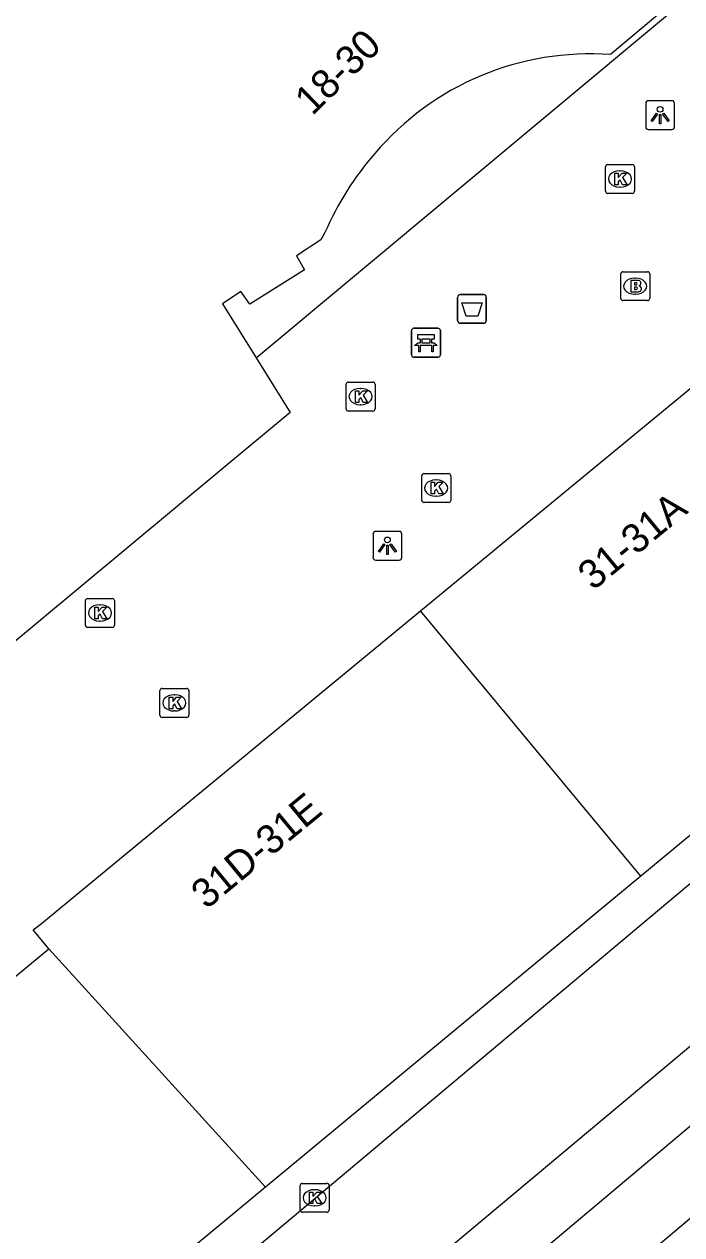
# Model space of a CAD drawing. Extents: x 161087 to 161922, y 382574 to 383873.
# Drawn here: x 161259.41 to 161282.16, y 383162.75 to 383204.67 of the extents above; entities that cross this region are included whole.
import ezdxf

# ---------------------------------------------------------------- set-up
doc = ezdxf.new("R2010")
doc.units = 0
for name, color, linetype in [('IMGEO_Afvalbak', 7, 'Continuous'), ('IMGEO_Bank', 7, 'Continuous'), ('IMGEO_Brandkraan', 7, 'Continuous'), ('IMGEO_Kolk', 7, 'Continuous'), ('IMGEO_Lichtpunt', 7, 'Continuous'), ('IMGEO_Pand', 7, 'Continuous'), ('IMGEO_Pand_nummerreeks', 7, 'Continuous'), ('IMGEO_Pand_overbouw', 7, 'Continuous'), ('IMGEO_Rijbaan_lokaal_open', 7, 'Continuous'), ('IMGEO_Voetpad_open', 7, 'Continuous')]:
    doc.layers.add(name, color=color, linetype=linetype)

msp = doc.modelspace()

# ---------------------------------------------------------------- linework, layer by layer
at = {"layer": 'IMGEO_Afvalbak'}
for p, q in [((161274.501, 383195.314), (161275.291, 383195.314)), ((161275.291, 383195.314), (161274.501, 383195.314)), ((161274.401, 383194.414), (161274.401, 383195.214)), ((161274.401, 383195.214), (161274.401, 383194.414)), ((161275.391, 383195.214), (161275.391, 383194.414)), ((161275.391, 383194.414), (161275.391, 383195.214)), ((161275.291, 383194.314), (161274.501, 383194.314)), ((161274.501, 383194.314), (161275.291, 383194.314))]:
    msp.add_line(p, q, dxfattribs=at)
msp.add_lwpolyline([(161274.544, 383195.028), (161275.248, 383195.028), (161275.099, 383194.558), (161274.693, 383194.558), (161274.544, 383195.028)], dxfattribs=at)
for centre, start, end in [((161274.501, 383195.214), 90, 180), ((161274.501, 383195.214), 90, 180), ((161275.291, 383195.214), 0, 90), ((161275.291, 383195.214), 360, 90), ((161274.501, 383194.414), 180, 270), ((161274.501, 383194.414), 180, 270), ((161275.291, 383194.414), 270, 0), ((161275.291, 383194.414), 270, 0)]:
    msp.add_arc(centre, 0.1, start, end, dxfattribs=at)
at = {"layer": 'IMGEO_Bank'}
for p, q in [((161272.805, 383193.218), (161272.805, 383194.059)), ((161272.805, 383194.059), (161272.805, 383193.218)), ((161272.88, 383194.143), (161273.721, 383194.143)), ((161273.721, 383194.143), (161272.88, 383194.143)), ((161273.805, 383194.068), (161273.805, 383193.227)), ((161273.805, 383193.227), (161273.805, 383194.068)), ((161273.114, 383193.649), (161273.114, 383193.755)), ((161273.158, 383193.755), (161273.158, 383193.649)), ((161273.446, 383193.761), (161273.164, 383193.761)), ((161273.164, 383193.643), (161273.446, 383193.643)), ((161273.452, 383193.649), (161273.452, 383193.755)), ((161273.496, 383193.755), (161273.496, 383193.649)), ((161273.502, 383193.541), (161273.109, 383193.541)), ((161273.73, 383193.143), (161272.889, 383193.143)), ((161272.889, 383193.143), (161273.73, 383193.143))]:
    msp.add_line(p, q, dxfattribs=at)
for points in [[(161273.052, 383193.541), (161272.91, 383193.541), (161273.022, 383193.643), (161273.108, 383193.643)], [(161273.108, 383193.761), (161273.022, 383193.761), (161273.022, 383193.922), (161273.585, 383193.922), (161273.585, 383193.761), (161273.502, 383193.761)], [(161273.502, 383193.643), (161273.585, 383193.643), (161273.697, 383193.541), (161273.558, 383193.541)], [(161273.102, 383193.534), (161273.102, 383193.327), (161273.059, 383193.327), (161273.059, 383193.534)], [(161273.552, 383193.534), (161273.552, 383193.327), (161273.508, 383193.327), (161273.508, 383193.534)]]:
    msp.add_lwpolyline(points, dxfattribs=at)
for centre, radius, start, end in [((161272.883, 383194.065), 0.0779, 92.4484, 184.2845), ((161272.883, 383194.065), 0.0779, 92.4484, 184.2845), ((161273.727, 383194.065), 0.0779, 2.4484, 94.2845), ((161273.727, 383194.065), 0.0779, 2.4484, 94.2845), ((161273.107, 383193.754), 0.00671, 2.8957, 87.1043), ((161273.107, 383193.65), 0.00671, 272.8957, 357.1043), ((161273.164, 383193.754), 0.00671, 92.8957, 177.1043), ((161273.164, 383193.65), 0.00671, 182.8957, 267.1043), ((161273.446, 383193.754), 0.00671, 2.8957, 87.1043), ((161273.446, 383193.65), 0.00671, 272.8957, 357.1043), ((161273.503, 383193.754), 0.00671, 92.8957, 177.1043), ((161273.503, 383193.65), 0.00671, 182.8957, 267.1043), ((161272.883, 383193.221), 0.0779, 182.4484, 274.2845), ((161272.883, 383193.221), 0.0779, 182.4484, 274.2845), ((161273.052, 383193.534), 0.00671, 2.8957, 87.1043), ((161273.109, 383193.534), 0.00671, 92.8957, 177.1043), ((161273.501, 383193.534), 0.00671, 2.8957, 87.1043), ((161273.558, 383193.534), 0.00671, 92.8957, 177.1043), ((161273.727, 383193.221), 0.0779, 272.4484, 4.2845), ((161273.727, 383193.221), 0.0779, 272.4484, 4.2845)]:
    msp.add_arc(centre, radius, start, end, dxfattribs=at)
at = {"layer": 'IMGEO_Brandkraan'}
for p, q in [((161280.119, 383196.101), (161280.971, 383196.101)), ((161280.044, 383195.175), (161280.044, 383196.027)), ((161280.532, 383195.881), (161280.557, 383195.881)), ((161281.045, 383196.027), (161281.045, 383195.175)), ((161280.555, 383195.321), (161280.53, 383195.321)), ((161280.971, 383195.101), (161280.119, 383195.101))]:
    msp.add_line(p, q, dxfattribs=at)
for points in [[(161280.119, 383196.101), (161280.971, 383196.101)], [(161280.044, 383195.175), (161280.044, 383196.027)], [(161280.392, 383195.801), (161280.392, 383195.401), (161280.605, 383195.401)], [(161280.623, 383195.801), (161280.392, 383195.801)], [(161280.571, 383195.72), (161280.517, 383195.72), (161280.517, 383195.644)], [(161281.045, 383196.027), (161281.045, 383195.175)], [(161280.517, 383195.644), (161280.57, 383195.644)], [(161280.579, 383195.568), (161280.517, 383195.568), (161280.517, 383195.487)], [(161280.517, 383195.487), (161280.579, 383195.487)], [(161280.971, 383195.101), (161280.119, 383195.101)]]:
    msp.add_lwpolyline(points, dxfattribs=at)
for centre, radius, start, end in [((161280.121, 383196.025), 0.0765, 91.552, 178.448), ((161280.121, 383196.025), 0.0765, 91.552, 178.448), ((161280.969, 383196.025), 0.0765, 1.552, 88.448), ((161280.969, 383196.025), 0.0765, 1.552, 88.448), ((161280.572, 383195.682), 0.0379, 267.8285, 90.9355), ((161280.627, 383195.656), 0.145, 59.4692, 91.5367), ((161280.652, 383195.703), 0.0922, 285.5137, 58.1501), ((161280.58, 383195.527), 0.0404, 269.8759, 90.5077), ((161280.611, 383195.652), 0.251, 268.6676, 293.5347), ((161280.657, 383195.511), 0.105, 301.3115, 78.989), ((161280.121, 383195.177), 0.0765, 181.552, 268.448), ((161280.121, 383195.177), 0.0765, 181.552, 268.448), ((161280.969, 383195.177), 0.0765, 271.552, 358.448), ((161280.969, 383195.177), 0.0765, 271.552, 358.448)]:
    msp.add_arc(centre, radius, start, end, dxfattribs=at)
for centre, major_axis, ratio, start_param, end_param in [((161280.531, 383195.601), (-0.387, 0.002), 0.722429, 4.712389, 7.853982), ((161280.556, 383195.601), (-0.39, 0.002), 0.717154, 1.570796, 4.712389)]:
    msp.add_ellipse(centre, major_axis=major_axis, ratio=ratio, start_param=start_param, end_param=end_param, dxfattribs=at)
at = {"layer": 'IMGEO_Kolk'}
for p, q in [((161279.516, 383198.886), (161279.516, 383199.738)), ((161279.591, 383199.812), (161280.443, 383199.812)), ((161280.004, 383199.592), (161280.029, 383199.592)), ((161280.517, 383199.738), (161280.517, 383198.886)), ((161280.443, 383198.812), (161279.591, 383198.812)), ((161280.027, 383199.032), (161280.002, 383199.032)), ((161270.542, 383191.351), (161270.542, 383192.203)), ((161270.617, 383192.277), (161271.469, 383192.277)), ((161271.03, 383192.057), (161271.055, 383192.057)), ((161271.543, 383192.203), (161271.543, 383191.351)), ((161271.053, 383191.497), (161271.028, 383191.497)), ((161271.469, 383191.277), (161270.617, 383191.277)), ((161273.159, 383188.184), (161273.159, 383189.036)), ((161273.234, 383189.11), (161274.086, 383189.11)), ((161274.16, 383189.036), (161274.16, 383188.184)), ((161273.647, 383188.89), (161273.672, 383188.89)), ((161273.67, 383188.33), (161273.645, 383188.33)), ((161274.086, 383188.11), (161273.234, 383188.11)), ((161261.6, 383184.785), (161262.452, 383184.785)), ((161261.525, 383183.859), (161261.525, 383184.711)), ((161262.013, 383184.565), (161262.038, 383184.565)), ((161262.526, 383184.711), (161262.526, 383183.859)), ((161262.036, 383184.005), (161262.011, 383184.005)), ((161262.452, 383183.785), (161261.6, 383183.785)), ((161264.101, 383180.745), (161264.101, 383181.597)), ((161264.176, 383181.671), (161265.028, 383181.671)), ((161264.589, 383181.451), (161264.614, 383181.451)), ((161265.102, 383181.597), (161265.102, 383180.745)), ((161265.028, 383180.671), (161264.176, 383180.671)), ((161264.612, 383180.891), (161264.587, 383180.891)), ((161268.953, 383163.609), (161268.953, 383164.461)), ((161269.028, 383164.535), (161269.88, 383164.535)), ((161269.441, 383164.315), (161269.466, 383164.315)), ((161269.954, 383164.461), (161269.954, 383163.609)), ((161269.88, 383163.535), (161269.028, 383163.535)), ((161269.464, 383163.755), (161269.439, 383163.755))]:
    msp.add_line(p, q, dxfattribs=at)
for points in [[(161279.516, 383198.886), (161279.516, 383199.738)], [(161279.591, 383199.812), (161280.443, 383199.812)], [(161279.837, 383199.512), (161279.96, 383199.512), (161279.96, 383199.361), (161280.09, 383199.512), (161280.254, 383199.512), (161280.108, 383199.361), (161280.261, 383199.112), (161280.109, 383199.112), (161280.024, 383199.276), (161279.96, 383199.209), (161279.96, 383199.112), (161279.837, 383199.112), (161279.837, 383199.512)], [(161280.517, 383199.738), (161280.517, 383198.886)], [(161280.443, 383198.812), (161279.591, 383198.812)], [(161270.542, 383191.351), (161270.542, 383192.203)], [(161270.617, 383192.277), (161271.469, 383192.277)], [(161270.863, 383191.977), (161270.986, 383191.977), (161270.986, 383191.826), (161271.116, 383191.977), (161271.28, 383191.977), (161271.134, 383191.826), (161271.287, 383191.577), (161271.135, 383191.577), (161271.05, 383191.741), (161270.986, 383191.674), (161270.986, 383191.577), (161270.863, 383191.577), (161270.863, 383191.977)], [(161271.543, 383192.203), (161271.543, 383191.351)], [(161271.469, 383191.277), (161270.617, 383191.277)], [(161273.159, 383188.184), (161273.159, 383189.036)], [(161273.234, 383189.11), (161274.086, 383189.11)], [(161274.16, 383189.036), (161274.16, 383188.184)], [(161273.48, 383188.81), (161273.603, 383188.81), (161273.603, 383188.659), (161273.733, 383188.81), (161273.897, 383188.81), (161273.751, 383188.659), (161273.904, 383188.41), (161273.752, 383188.41), (161273.667, 383188.574), (161273.603, 383188.507), (161273.603, 383188.41), (161273.48, 383188.41), (161273.48, 383188.81)], [(161274.086, 383188.11), (161273.234, 383188.11)], [(161261.6, 383184.785), (161262.452, 383184.785)], [(161261.525, 383183.859), (161261.525, 383184.711)], [(161261.846, 383184.485), (161261.969, 383184.485), (161261.969, 383184.334), (161262.099, 383184.485), (161262.263, 383184.485), (161262.117, 383184.334), (161262.27, 383184.085), (161262.118, 383184.085), (161262.033, 383184.249), (161261.969, 383184.182), (161261.969, 383184.085), (161261.846, 383184.085), (161261.846, 383184.485)], [(161262.526, 383184.711), (161262.526, 383183.859)], [(161262.452, 383183.785), (161261.6, 383183.785)], [(161264.101, 383180.745), (161264.101, 383181.597)], [(161264.176, 383181.671), (161265.028, 383181.671)], [(161265.102, 383181.597), (161265.102, 383180.745)], [(161264.422, 383181.371), (161264.545, 383181.371), (161264.545, 383181.22), (161264.675, 383181.371), (161264.839, 383181.371), (161264.693, 383181.22), (161264.846, 383180.971), (161264.694, 383180.971), (161264.609, 383181.135), (161264.545, 383181.068), (161264.545, 383180.971), (161264.422, 383180.971), (161264.422, 383181.371)], [(161265.028, 383180.671), (161264.176, 383180.671)], [(161268.953, 383163.609), (161268.953, 383164.461)], [(161269.028, 383164.535), (161269.88, 383164.535)], [(161269.954, 383164.461), (161269.954, 383163.609)], [(161269.274, 383164.235), (161269.397, 383164.235), (161269.397, 383164.084), (161269.527, 383164.235), (161269.691, 383164.235), (161269.545, 383164.084), (161269.698, 383163.835), (161269.546, 383163.835), (161269.461, 383163.999), (161269.397, 383163.932), (161269.397, 383163.835), (161269.274, 383163.835), (161269.274, 383164.235)], [(161269.88, 383163.535), (161269.028, 383163.535)]]:
    msp.add_lwpolyline(points, dxfattribs=at)
for centre, start, end in [((161279.593, 383199.736), 91.552, 178.448), ((161279.593, 383199.736), 91.552, 178.448), ((161280.441, 383199.736), 1.552, 88.448), ((161280.441, 383199.736), 1.552, 88.448), ((161279.593, 383198.888), 181.552, 268.448), ((161279.593, 383198.888), 181.552, 268.448), ((161280.441, 383198.888), 271.552, 358.448), ((161280.441, 383198.888), 271.552, 358.448), ((161270.619, 383192.201), 91.552, 178.448), ((161270.619, 383192.201), 91.552, 178.448), ((161271.467, 383192.201), 1.552, 88.448), ((161271.467, 383192.201), 1.552, 88.448), ((161270.619, 383191.353), 181.552, 268.448), ((161270.619, 383191.353), 181.552, 268.448), ((161271.467, 383191.353), 271.552, 358.448), ((161271.467, 383191.353), 271.552, 358.448), ((161273.236, 383189.034), 91.552, 178.448), ((161273.236, 383189.034), 91.552, 178.448), ((161274.084, 383189.034), 1.552, 88.448), ((161274.084, 383189.034), 1.552, 88.448), ((161273.236, 383188.186), 181.552, 268.448), ((161273.236, 383188.186), 181.552, 268.448), ((161274.084, 383188.186), 271.552, 358.448), ((161274.084, 383188.186), 271.552, 358.448), ((161261.602, 383184.709), 91.552, 178.448), ((161261.602, 383184.709), 91.552, 178.448), ((161262.45, 383184.709), 1.552, 88.448), ((161262.45, 383184.709), 1.552, 88.448), ((161261.602, 383183.861), 181.552, 268.448), ((161261.602, 383183.861), 181.552, 268.448), ((161262.45, 383183.861), 271.552, 358.448), ((161262.45, 383183.861), 271.552, 358.448), ((161264.178, 383181.595), 91.552, 178.448), ((161264.178, 383181.595), 91.552, 178.448), ((161265.026, 383181.595), 1.552, 88.448), ((161265.026, 383181.595), 1.552, 88.448), ((161264.178, 383180.747), 181.552, 268.448), ((161264.178, 383180.747), 181.552, 268.448), ((161265.026, 383180.747), 271.552, 358.448), ((161265.026, 383180.747), 271.552, 358.448), ((161269.03, 383164.459), 91.552, 178.448), ((161269.03, 383164.459), 91.552, 178.448), ((161269.878, 383164.459), 1.552, 88.448), ((161269.878, 383164.459), 1.552, 88.448), ((161269.03, 383163.611), 181.552, 268.448), ((161269.03, 383163.611), 181.552, 268.448), ((161269.878, 383163.611), 271.552, 358.448), ((161269.878, 383163.611), 271.552, 358.448)]:
    msp.add_arc(centre, 0.0765, start, end, dxfattribs=at)
for centre, major_axis, ratio, start_param, end_param in [((161280.003, 383199.312), (-0.387, 0.002), 0.722429, 4.712389, 7.853982), ((161280.028, 383199.312), (-0.39, 0.002), 0.717154, 1.570796, 4.712389), ((161271.029, 383191.777), (-0.387, 0.002), 0.722429, 4.712389, 7.853982), ((161271.054, 383191.777), (-0.39, 0.002), 0.717154, 1.570796, 4.712389), ((161273.646, 383188.61), (-0.387, 0.002), 0.722429, 4.712389, 7.853982), ((161273.671, 383188.61), (-0.39, 0.002), 0.717154, 1.570796, 4.712389), ((161262.012, 383184.285), (-0.387, 0.002), 0.722429, 4.712389, 7.853982), ((161262.037, 383184.285), (-0.39, 0.002), 0.717154, 1.570796, 4.712389), ((161264.588, 383181.171), (-0.387, 0.002), 0.722429, 4.712389, 7.853982), ((161264.613, 383181.171), (-0.39, 0.002), 0.717154, 1.570796, 4.712389), ((161269.44, 383164.035), (-0.387, 0.002), 0.722429, 4.712389, 7.853982), ((161269.465, 383164.035), (-0.39, 0.002), 0.717154, 1.570796, 4.712389)]:
    msp.add_ellipse(centre, major_axis=major_axis, ratio=ratio, start_param=start_param, end_param=end_param, dxfattribs=at)
at = {"layer": 'IMGEO_Lichtpunt'}
for p, q in [((161281.809, 383202.021), (161281.001, 383202.021)), ((161281.809, 383202.021), (161281.001, 383202.021)), ((161280.907, 383201.926), (161280.907, 383201.119)), ((161280.907, 383201.926), (161280.907, 383201.119)), ((161281.903, 383201.119), (161281.903, 383201.926)), ((161281.903, 383201.119), (161281.903, 383201.926)), ((161281.001, 383201.025), (161281.809, 383201.025)), ((161281.001, 383201.025), (161281.809, 383201.025)), ((161271.473, 383187.016), (161271.473, 383186.209)), ((161271.473, 383187.016), (161271.473, 383186.209)), ((161272.375, 383187.111), (161271.567, 383187.111)), ((161272.375, 383187.111), (161271.567, 383187.111)), ((161272.469, 383186.209), (161272.469, 383187.016)), ((161272.469, 383186.209), (161272.469, 383187.016)), ((161271.567, 383186.115), (161272.375, 383186.115)), ((161271.567, 383186.115), (161272.375, 383186.115))]:
    msp.add_line(p, q, dxfattribs=at)
for points in [[(161281.281, 383201.59), (161281.32, 383201.562), (161281.132, 383201.3), (161281.094, 383201.327), (161281.281, 383201.59)], [(161281.493, 383201.562), (161281.531, 383201.589), (161281.718, 383201.327), (161281.679, 383201.299), (161281.493, 383201.562)], [(161281.383, 383201.542), (161281.43, 383201.542), (161281.43, 383201.22), (161281.383, 383201.22), (161281.383, 383201.542)], [(161271.847, 383186.68), (161271.886, 383186.652), (161271.698, 383186.39), (161271.66, 383186.417), (161271.847, 383186.68)], [(161271.949, 383186.632), (161271.996, 383186.632), (161271.996, 383186.31), (161271.949, 383186.31), (161271.949, 383186.632)], [(161272.059, 383186.652), (161272.097, 383186.679), (161272.284, 383186.417), (161272.245, 383186.389), (161272.059, 383186.652)]]:
    msp.add_lwpolyline(points, dxfattribs=at)
for centre in [(161281.406, 383201.724), (161271.972, 383186.814)]:
    msp.add_circle(centre, 0.0994, dxfattribs=at)
for centre, start, end in [((161281.001, 383201.926), 90, 180), ((161281.001, 383201.926), 90, 180), ((161281.809, 383201.926), 0, 90), ((161281.809, 383201.926), 0, 90), ((161281.001, 383201.119), 180, 270), ((161281.001, 383201.119), 180, 270), ((161281.809, 383201.119), 270, 0), ((161281.809, 383201.119), 270, 360), ((161271.567, 383187.016), 90, 180), ((161271.567, 383187.016), 90, 180), ((161272.375, 383187.016), 0, 90), ((161272.375, 383187.016), 0, 90), ((161271.567, 383186.209), 180, 270), ((161271.567, 383186.209), 180, 270), ((161272.375, 383186.209), 270, 0), ((161272.375, 383186.209), 270, 360)]:
    msp.add_arc(centre, 0.0946, start, end, dxfattribs=at)
at = {"layer": 'IMGEO_Pand'}
for points in [[(161281.251, 383204.931), (161279.695, 383203.618)], [(161269.811, 383197.458), (161269.671, 383197.207), (161268.823, 383196.651), (161269.105, 383196.169), (161267.206, 383194.975), (161266.902, 383195.411), (161266.263, 383194.991), (161267.433, 383193.115), (161268.612, 383191.223), (161266.225, 383189.236), (161247.047, 383173.276)], [(161273.115, 383184.359), (161285.527, 383194.6)], [(161293.2, 383185.53), (161291.129, 383183.787), (161280.736, 383175.169)], [(161260.256, 383172.66), (161259.721, 383173.308), (161259.999, 383173.538), (161273.115, 383184.359)], [(161280.736, 383175.169), (161273.115, 383184.359)], [(161280.736, 383175.169), (161267.754, 383164.404)], [(161250.478, 383165.598), (161250.731, 383165.806), (161253.589, 383168.159), (161257.912, 383171.681), (161258.381, 383171.113), (161260.256, 383172.66)], [(161260.256, 383172.66), (161267.754, 383164.404)], [(161292.01, 383171.36), (161270.516, 383153.271), (161268.369, 383155.821)], [(161267.754, 383164.404), (161263.899, 383161.207)]]:
    msp.add_lwpolyline(points, dxfattribs=at)
for centre, radius, start, end in [((161278.982, 383193.884), 9.76, 85.8082, 139.7442), ((161279.438, 383193.301), 10.486, 138.9256, 156.6462)]:
    msp.add_arc(centre, radius, start, end, dxfattribs=at)
at = {"layer": 'IMGEO_Pand_overbouw'}
for points in [[(161269.811, 383197.458), (161269.671, 383197.207), (161268.823, 383196.651), (161269.105, 383196.169), (161267.206, 383194.975), (161266.902, 383195.411), (161266.263, 383194.991), (161267.433, 383193.115), (161281.384, 383204.763), (161282.144, 383205.398), (161281.977, 383205.543)], [(161281.977, 383205.543), (161281.251, 383204.931), (161279.695, 383203.618)]]:
    msp.add_lwpolyline(points, dxfattribs=at)
for centre, radius, start, end in [((161278.982, 383193.884), 9.76, 85.8082, 139.7442), ((161279.438, 383193.301), 10.486, 138.9256, 156.6462)]:
    msp.add_arc(centre, radius, start, end, dxfattribs=at)
at = {"layer": 'IMGEO_Rijbaan_lokaal_open'}
for points in [[(161264.811, 383160.108), (161287.56, 383179.213)], [(161271.553, 383157.342), (161270.148, 383158.986), (161287.273, 383173.334), (161288.65, 383171.732)]]:
    msp.add_lwpolyline(points, dxfattribs=at)
at = {"layer": 'IMGEO_Voetpad_open'}
msp.add_lwpolyline([(161288.65, 383171.732), (161271.553, 383157.342)], dxfattribs=at)

# ---------------------------------------------------------------- texts
at = {"layer": 'IMGEO_Pand_nummerreeks'}
for s, rotation, p in [('18-30', 44.2152, (161269.37, 383201.479)), ('31-31A', 39.5257, (161279.091, 383185.037)), ('31D-31E', 39.525, (161265.711, 383173.998))]:
    msp.add_text(s, height=1, rotation=rotation, dxfattribs=at).set_placement(p)

doc.saveas('drawing.dxf')
